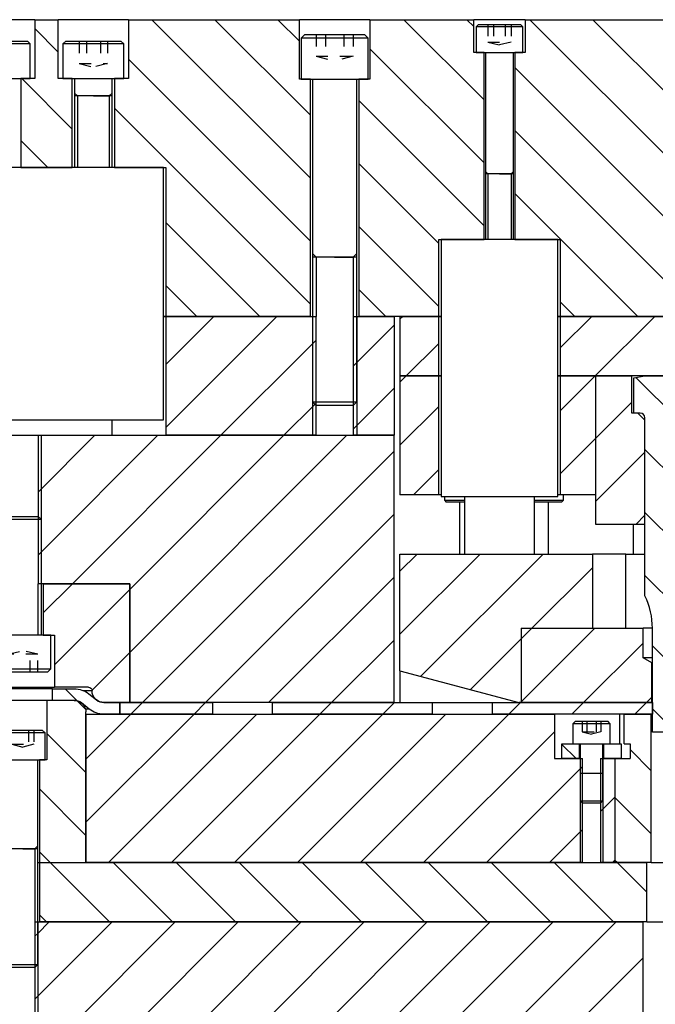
# Model space of a CAD drawing. Header units: inches. Extents: x 3 to 351, y 4 to 271.
# Tile 426 of 530: x 313.94 to 319.29, y 132.99 to 141.28. Entities that reach past the tile are written whole.
import ezdxf

# ---------------------------------------------------------------- set-up
doc = ezdxf.new("R2010")
doc.units = ezdxf.units.IN
doc.header["$LTSCALE"] = 0.5
doc.header["$MEASUREMENT"] = 0
doc.linetypes.add('HIDDEN', pattern=[0.225, 0.15, -0.075])
doc.layers.add('MFB', color=7, linetype='Continuous')

msp = doc.modelspace()

# ---------------------------------------------------------------- linework, layer by layer
at = {"layer": 'MFB', "color": 254, "linetype": 'Continuous'}
for p, q in [((314.0641, 141.2829), (313.4735, 141.2829)), ((314.0641, 141.2829), (314.0641, 140.7868)), ((314.0641, 141.2829), (314.2609, 141.2829)), ((314.2609, 141.0106), (314.0641, 141.2075)), ((314.2609, 141.0106), (314.0641, 141.2075)), ((314.2609, 140.7868), (314.2609, 141.2829)), ((314.8515, 141.2829), (314.2609, 141.2829)), ((314.8515, 141.2829), (314.8515, 140.7868)), ((314.8515, 141.2829), (316.2906, 141.2829)), ((316.3844, 139.9478), (315.0493, 141.2829)), ((316.3844, 139.9478), (315.0493, 141.2829)), ((316.3844, 140.4782), (315.5796, 141.2829)), ((316.3844, 140.4782), (315.5796, 141.2829)), ((316.2906, 141.1022), (316.11, 141.2829)), ((316.2906, 141.1022), (316.11, 141.2829)), ((316.2906, 140.7829), (316.2906, 141.2829)), ((316.8844, 141.2829), (316.2906, 141.2829)), ((316.8844, 141.2829), (316.8844, 140.7829)), ((316.8844, 141.2829), (317.7585, 141.2829)), ((317.8451, 140.6084), (317.1706, 141.2829)), ((317.8451, 140.6084), (317.1706, 141.2829)), ((317.7585, 141.2254), (317.701, 141.2829)), ((317.7585, 141.2254), (317.701, 141.2829)), ((317.7585, 141.0073), (317.7585, 141.2829)), ((318.1916, 141.2829), (317.7585, 141.2829)), ((318.1916, 141.2829), (318.1916, 141.0073)), ((318.1916, 141.2829), (320.6063, 141.2829)), ((320.575, 138.9392), (318.2313, 141.2829)), ((320.575, 138.9392), (318.2313, 141.2829)), ((320.575, 139.4695), (318.7616, 141.2829)), ((320.575, 139.4695), (318.7616, 141.2829)), ((317.8451, 140.0781), (316.8844, 141.0388)), ((317.8451, 140.0781), (316.8844, 141.0388)), ((317.8451, 141.0073), (317.7585, 141.0073)), ((317.8451, 139.4325), (317.8451, 141.0073)), ((318.1049, 141.0073), (318.1049, 139.4325)), ((318.1916, 141.0073), (318.1049, 141.0073)), ((316.3844, 139.4175), (314.8515, 140.9504)), ((316.3844, 139.4175), (314.8515, 140.9504)), ((320.201, 138.7829), (318.1049, 140.8789)), ((320.201, 138.7829), (318.1049, 140.8789)), ((313.946, 140.7868), (313.946, 140.0388)), ((314.0641, 140.7868), (313.946, 140.7868)), ((314.3791, 140.3622), (313.9544, 140.7868)), ((314.3791, 140.3622), (313.9544, 140.7868)), ((314.3791, 140.7868), (314.2609, 140.7868)), ((314.3791, 140.0388), (314.3791, 140.7868)), ((314.7334, 140.7868), (314.7334, 140.0388)), ((314.8515, 140.7868), (314.7334, 140.7868)), ((316.3844, 140.7829), (316.2906, 140.7829)), ((316.3844, 138.7829), (316.3844, 140.7829)), ((316.7906, 140.7829), (316.7906, 138.7829)), ((316.8844, 140.7829), (316.7906, 140.7829)), ((317.8451, 139.5478), (316.7906, 140.6022)), ((317.8451, 139.5478), (316.7906, 140.6022)), ((316.3844, 138.8872), (314.7334, 140.5382)), ((316.3844, 138.8872), (314.7334, 140.5382)), ((319.6706, 138.7829), (318.1049, 140.3486)), ((319.6706, 138.7829), (318.1049, 140.3486)), ((314.1721, 140.0388), (313.946, 140.2649)), ((314.1721, 140.0388), (313.946, 140.2649)), ((317.4632, 139.3993), (316.7906, 140.0719)), ((317.4632, 139.3993), (316.7906, 140.0719)), ((313.946, 140.0388), (314.3791, 140.0388)), ((314.7334, 140.0388), (315.1665, 140.0388)), ((315.1665, 140.0388), (315.1665, 138.7829)), ((319.1403, 138.7829), (318.1049, 139.8183)), ((319.1403, 138.7829), (318.1049, 139.8183)), ((315.9583, 138.7829), (315.1665, 139.5748)), ((315.9583, 138.7829), (315.1665, 139.5748)), ((317.4632, 138.869), (316.7906, 139.5416)), ((317.4632, 138.869), (316.7906, 139.5416)), ((317.4632, 139.4325), (317.8451, 139.4325)), ((317.4632, 138.7829), (317.4632, 139.4325)), ((318.1049, 139.4325), (318.4868, 139.4325)), ((318.4868, 139.4325), (318.4868, 138.7829)), ((315.428, 138.7829), (315.1665, 139.0444)), ((315.428, 138.7829), (315.1665, 139.0444)), ((317.019, 138.7829), (316.7906, 139.0112)), ((317.019, 138.7829), (316.7906, 139.0112)), ((318.61, 138.7829), (318.4868, 138.906)), ((318.61, 138.7829), (318.4868, 138.906)), ((315.1665, 138.7829), (315.1468, 138.7829)), ((316.3844, 138.7829), (315.1665, 138.7829)), ((317.4632, 138.7829), (316.7906, 138.7829)), ((317.4829, 138.7829), (317.4632, 138.7829)), ((318.4868, 138.7829), (318.4671, 138.7829)), ((320.6063, 138.7829), (318.4868, 138.7829)), ((316.3051, 133.6849), (314.063, 131.4428)), ((315.7748, 133.6849), (314.063, 131.9731)), ((315.2445, 133.6849), (314.063, 132.5035)), ((314.7141, 133.6849), (314.063, 133.0338)), ((316.3051, 133.6849), (314.063, 131.4428)), ((315.7748, 133.6849), (314.063, 131.9731)), ((315.2445, 133.6849), (314.063, 132.5035)), ((314.7141, 133.6849), (314.063, 133.0338)), ((314.063, 133.6849), (314.063, 131.1849)), ((314.063, 133.6849), (319.1844, 133.6849)), ((314.1838, 133.6849), (314.0875, 133.5886)), ((314.1838, 133.6849), (314.0875, 133.5886)), ((316.8355, 133.6849), (314.3355, 131.1849)), ((316.8355, 133.6849), (314.3355, 131.1849)), ((317.3658, 133.6849), (314.8658, 131.1849)), ((317.3658, 133.6849), (314.8658, 131.1849)), ((317.8961, 133.6849), (315.3961, 131.1849)), ((317.8961, 133.6849), (315.3961, 131.1849)), ((318.4264, 133.6849), (315.9264, 131.1849)), ((318.4264, 133.6849), (315.9264, 131.1849)), ((318.9568, 133.6849), (316.4568, 131.1849)), ((318.9568, 133.6849), (316.4568, 131.1849)), ((319.1844, 131.1849), (319.1844, 133.6849)), ((314.0875, 133.5886), (314.063, 133.5641)), ((319.1844, 133.3822), (316.9871, 131.1849)), ((319.1844, 133.3822), (316.9871, 131.1849))]:
    msp.add_line(p, q, dxfattribs=at)
at = {"layer": 'MFB', "color": 132, "linetype": 'Continuous'}
for p, q in [((317.7978, 141.2435), (317.7782, 141.2238)), ((318.1719, 141.2238), (317.7782, 141.2238)), ((317.7782, 141.2238), (317.7782, 141.0073)), ((317.7978, 141.2435), (318.1522, 141.2435)), ((318.1719, 141.2238), (318.1522, 141.2435)), ((318.1719, 141.0073), (318.1719, 141.2238)), ((316.3375, 141.1579), (316.3063, 141.1266)), ((316.3063, 141.1266), (316.3063, 140.7829)), ((316.8688, 141.1266), (316.3063, 141.1266)), ((316.3375, 141.1579), (316.8375, 141.1579)), ((316.8688, 141.1266), (316.8375, 141.1579)), ((316.8688, 140.7829), (316.8688, 141.1266)), ((314.0247, 141.0782), (313.5129, 141.0782)), ((313.5365, 141.1018), (314.0011, 141.1018)), ((314.0247, 141.0782), (314.0011, 141.1018)), ((314.0247, 140.7868), (314.0247, 141.0782)), ((314.3239, 141.1018), (314.3003, 141.0782)), ((314.8121, 141.0782), (314.3003, 141.0782)), ((314.3003, 141.0782), (314.3003, 140.7868)), ((314.3239, 141.1018), (314.7885, 141.1018)), ((314.8121, 141.0782), (314.7885, 141.1018)), ((314.8121, 140.7868), (314.8121, 141.0782)), ((317.7782, 141.0073), (318.1719, 141.0073)), ((317.8569, 141.0073), (317.8569, 139.9837)), ((318.0931, 139.9837), (318.0931, 141.0073)), ((313.5129, 140.7868), (314.0247, 140.7868)), ((314.3003, 140.7868), (314.8121, 140.7868)), ((314.3987, 140.7868), (314.3987, 140.6412)), ((314.7137, 140.6412), (314.7137, 140.7868)), ((316.3063, 140.7829), (316.8688, 140.7829)), ((316.4, 140.7829), (316.4, 139.2829)), ((316.775, 139.2829), (316.775, 140.7829)), ((314.7137, 140.6412), (314.3987, 140.6412)), ((314.3987, 140.6412), (314.3987, 140.0388)), ((314.7137, 140.0388), (314.7137, 140.6412)), ((318.0931, 139.9837), (317.8569, 139.9837)), ((317.8569, 139.9837), (317.8569, 139.4325)), ((318.0931, 139.4325), (318.0931, 139.9837)), ((316.775, 139.2829), (316.4, 139.2829)), ((316.4, 139.2829), (316.4, 138.0641)), ((316.775, 138.0641), (316.775, 139.2829)), ((315.1468, 138.7829), (315.1665, 138.7829)), ((316.0998, 138.7829), (315.1665, 137.8495)), ((315.5695, 138.7829), (315.1665, 138.3799)), ((316.0998, 138.7829), (315.1665, 137.8495)), ((315.5695, 138.7829), (315.1665, 138.3799)), ((315.1665, 138.7829), (315.1665, 137.7829)), ((315.1665, 138.7829), (316.4313, 138.7829)), ((316.4313, 137.7829), (316.4313, 138.7829)), ((316.7438, 138.7829), (316.7438, 137.7829)), ((316.7438, 138.7829), (317.0875, 138.7829)), ((317.0875, 138.7829), (317.0875, 137.7829)), ((317.0875, 138.7099), (316.775, 138.3974)), ((317.0875, 138.7099), (316.775, 138.3974)), ((316.4313, 138.584), (316.4, 138.5528)), ((316.4, 138.5528), (315.6302, 137.7829)), ((316.4, 138.5528), (315.6302, 137.7829)), ((316.775, 138.3974), (316.7438, 138.3662)), ((317.1908, 138.2829), (317.1375, 138.2296)), ((317.1908, 138.2829), (317.1375, 138.2296)), ((317.1375, 138.2829), (317.4632, 138.2829)), ((317.1375, 138.2829), (317.1375, 137.2829)), ((317.4632, 137.2829), (317.4632, 138.2829)), ((317.4632, 138.2829), (317.4829, 138.2829)), ((318.4671, 138.2829), (318.4868, 138.2829)), ((318.7818, 138.2829), (318.4868, 137.9879)), ((318.7818, 138.2829), (318.4868, 137.9879)), ((318.4868, 138.2829), (318.4868, 137.2829)), ((318.4868, 138.2829), (318.7875, 138.2829)), ((318.7875, 137.0329), (318.7875, 138.2829)), ((318.7875, 138.2829), (319.09, 138.2829)), ((318.7875, 137.2829), (318.7875, 138.2829)), ((319.09, 137.9704), (319.09, 138.2829)), ((317.0875, 138.1796), (316.7438, 137.8359)), ((317.0875, 138.1796), (316.7438, 137.8359)), ((316.4, 138.0641), (316.775, 138.0641)), ((316.4, 138.0641), (316.4313, 138.0329)), ((316.7438, 138.0329), (316.775, 138.0641)), ((319.09, 138.0608), (318.7875, 137.7583)), ((319.09, 138.0608), (318.7875, 137.7583)), ((316.4209, 138.0433), (316.1605, 137.7829)), ((316.4209, 138.0433), (316.1605, 137.7829)), ((316.4313, 138.0537), (316.4209, 138.0433)), ((316.7438, 138.0329), (316.4313, 138.0329)), ((317.4632, 138.025), (317.1375, 137.6993)), ((317.4632, 138.025), (317.1375, 137.6993)), ((319.14, 137.9704), (319.09, 137.9704)), ((319.2, 137.9104), (319.14, 137.9704)), ((319.2, 137.0329), (319.2, 137.9104)), ((316.4313, 137.7829), (315.1665, 137.7829)), ((317.0875, 137.7829), (316.7438, 137.7829)), ((318.7875, 137.7583), (318.4868, 137.4576)), ((318.7875, 137.7583), (318.4868, 137.4576)), ((319.2, 137.6405), (318.7875, 137.228)), ((319.2, 137.6405), (318.7875, 137.228)), ((317.4632, 137.4946), (317.2515, 137.2829)), ((317.4632, 137.4946), (317.2515, 137.2829)), ((317.4632, 137.2829), (317.1375, 137.2829)), ((317.4829, 137.2829), (317.4632, 137.2829)), ((318.4868, 137.2829), (318.4671, 137.2829)), ((318.7875, 137.2829), (318.4868, 137.2829)), ((314.1188, 137.0726), (313.8063, 137.0726)), ((313.834, 137.1004), (314.091, 137.1004)), ((314.1188, 137.0726), (314.091, 137.1004)), ((314.1188, 136.1004), (314.1188, 137.0726)), ((319.2, 137.1101), (319.1228, 137.0329)), ((319.2, 137.1101), (319.1228, 137.0329)), ((319.2, 137.0329), (318.7875, 137.0329)), ((314.1969, 136.1004), (313.7281, 136.1004)), ((314.1969, 135.8156), (314.1969, 136.1004)), ((313.7281, 135.8156), (314.1969, 135.8156)), ((314.1691, 135.7879), (313.7559, 135.7879)), ((314.1691, 135.7879), (314.1969, 135.8156)), ((318.614, 135.3749), (318.5938, 135.3546)), ((318.9063, 135.3546), (318.5938, 135.3546)), ((318.5938, 135.3546), (318.5938, 135.1849)), ((318.614, 135.3749), (318.886, 135.3749)), ((318.9063, 135.3546), (318.886, 135.3749)), ((318.9063, 135.1849), (318.9063, 135.3546)), ((314.15, 135.2764), (313.775, 135.2764)), ((313.7995, 135.3009), (314.1255, 135.3009)), ((314.15, 135.2764), (314.1255, 135.3009)), ((314.15, 135.0509), (314.15, 135.2764)), ((318.5938, 135.1849), (318.9063, 135.1849)), ((318.655, 135.1849), (318.655, 134.9349)), ((318.845, 134.9349), (318.845, 135.1849)), ((313.775, 135.0509), (314.15, 135.0509)), ((314.0875, 134.3009), (314.0875, 135.0509)), ((318.845, 134.9349), (318.655, 134.9349)), ((318.655, 134.9349), (318.655, 134.7051)), ((318.845, 134.7051), (318.845, 134.9349)), ((318.655, 134.7051), (318.845, 134.7051)), ((318.655, 134.7051), (318.6753, 134.6849)), ((318.8248, 134.6849), (318.6753, 134.6849)), ((318.8248, 134.6849), (318.845, 134.7051)), ((314.0875, 134.3009), (313.8375, 134.3009)), ((314.0875, 133.3254), (314.0875, 134.3009)), ((313.8375, 133.3254), (314.0875, 133.3254)), ((314.063, 133.3009), (313.862, 133.3009)), ((314.063, 133.3009), (314.0875, 133.3254))]:
    msp.add_line(p, q, dxfattribs=at)
at = {"layer": 'MFB', "color": 254, "linetype": 'HIDDEN'}
for p, q in [((317.8766, 141.2435), (317.8766, 141.0947)), ((317.9258, 141.2435), (317.9258, 141.0947)), ((318.0242, 141.2435), (318.0242, 141.0947)), ((318.0734, 141.2435), (318.0734, 141.0947)), ((316.4313, 141.1579), (316.4313, 140.9759)), ((316.5094, 141.1579), (316.5094, 140.9759)), ((316.6656, 141.1579), (316.6656, 140.9759)), ((316.7438, 141.1579), (316.7438, 140.9759)), ((314.4381, 141.1018), (314.4381, 140.9136)), ((314.4972, 141.1018), (314.4972, 140.9136)), ((314.6153, 141.1018), (314.6153, 140.9136)), ((314.6743, 141.1018), (314.6743, 140.9136)), ((317.8766, 141.0947), (318.0734, 141.0947)), ((317.8766, 141.0947), (317.975, 141.0701)), ((318.0734, 141.0947), (317.975, 141.0701)), ((316.4313, 140.9759), (316.7438, 140.9759)), ((316.4313, 140.9759), (316.5875, 140.9368)), ((316.7438, 140.9759), (316.5875, 140.9368)), ((314.4381, 140.9136), (314.6743, 140.9136)), ((314.4381, 140.9136), (314.5562, 140.8841)), ((314.6743, 140.9136), (314.5562, 140.8841)), ((313.8375, 135.9389), (313.9625, 135.9701)), ((314.0875, 135.9389), (313.8375, 135.9389)), ((314.0875, 135.9389), (313.9625, 135.9701)), ((314.025, 135.7879), (314.025, 135.9389)), ((314.0875, 135.7879), (314.0875, 135.9389)), ((318.6719, 135.3749), (318.6719, 135.2849)), ((318.711, 135.3749), (318.711, 135.2849)), ((318.7891, 135.3749), (318.7891, 135.2849)), ((318.8281, 135.3749), (318.8281, 135.2849)), ((314.0094, 135.3009), (314.0094, 135.1809)), ((314.0563, 135.3009), (314.0563, 135.1809)), ((318.6719, 135.2849), (318.8281, 135.2849)), ((318.6719, 135.2849), (318.75, 135.2654)), ((318.8281, 135.2849), (318.75, 135.2654)), ((313.8688, 135.1809), (314.0563, 135.1809)), ((313.8688, 135.1809), (313.9625, 135.1574)), ((314.0563, 135.1809), (313.9625, 135.1574))]:
    msp.add_line(p, q, dxfattribs=at)
at = {"layer": 'MFB', "color": 2, "linetype": 'Continuous'}
for p, q in [((314.3987, 140.6648), (314.4224, 140.6412)), ((314.4224, 140.6412), (314.4224, 140.0388)), ((314.5562, 140.6412), (314.4224, 140.6412)), ((314.5562, 140.6412), (314.6901, 140.6412)), ((314.7137, 140.6648), (314.6901, 140.6412)), ((314.6901, 140.6412), (314.6901, 140.0388)), ((317.8569, 140.0034), (317.8766, 139.9837)), ((317.8766, 139.9837), (317.8766, 139.4325)), ((317.975, 139.9837), (317.8766, 139.9837)), ((317.975, 139.9837), (318.0734, 139.9837)), ((318.0931, 140.0034), (318.0734, 139.9837)), ((318.0734, 139.9837), (318.0734, 139.4325)), ((316.4, 139.3141), (316.4313, 139.2829)), ((316.775, 139.3141), (316.7438, 139.2829)), ((316.4313, 139.2829), (316.4313, 138.7829)), ((316.5875, 139.2829), (316.4313, 139.2829)), ((316.5875, 139.2829), (316.7438, 139.2829)), ((316.7438, 139.2829), (316.7438, 138.7829)), ((316.4, 138.7829), (316.4, 137.7829)), ((316.775, 138.7829), (316.775, 137.7829)), ((314.1188, 136.5329), (314.1188, 137.7829)), ((314.091, 136.1004), (314.091, 136.5329)), ((318.655, 135.0599), (318.655, 134.1849)), ((318.845, 135.0599), (318.845, 134.1849)), ((314.0875, 134.3254), (314.063, 134.3009)), ((313.9625, 134.3009), (313.862, 134.3009)), ((313.9625, 134.3009), (314.063, 134.3009)), ((314.063, 134.3009), (314.063, 133.6849)), ((314.0875, 133.6849), (314.0875, 131.1849))]:
    msp.add_line(p, q, dxfattribs=at)
at = {"layer": 'MFB', "color": 96, "linetype": 'Continuous'}
for p, q in [((315.1468, 140.0388), (313.1783, 140.0388)), ((315.1468, 137.9128), (315.1468, 140.0388)), ((318.4671, 139.4325), (317.4829, 139.4325)), ((317.4829, 139.4325), (317.4829, 137.2671)), ((318.4671, 137.2671), (318.4671, 139.4325)), ((313.1783, 137.9128), (315.1468, 137.9128)), ((314.7137, 137.7829), (314.7137, 137.9128)), ((313.6113, 137.7829), (314.7137, 137.7829)), ((317.4829, 137.2671), (318.4671, 137.2671)), ((317.6797, 137.2671), (317.6797, 136.7829)), ((318.2703, 136.7829), (318.2703, 137.2671)), ((317.6797, 136.7829), (318.2703, 136.7829)), ((319.0375, 136.1579), (319.0375, 136.7829)), ((314.473, 135.6329), (314.5451, 135.6329)), ((314.5451, 135.6319), (314.4752, 135.6319)), ((314.5213, 135.4779), (314.4903, 135.4779))]:
    msp.add_line(p, q, dxfattribs=at)
at = {"layer": 'MFB', "color": 9, "linetype": 'Continuous'}
for p, q in [((317.1605, 138.7829), (317.1375, 138.7599)), ((317.1605, 138.7829), (317.1375, 138.7599)), ((317.1375, 138.7829), (317.4632, 138.7829)), ((317.1375, 138.7829), (317.1375, 138.2829)), ((317.4632, 138.7829), (317.4829, 138.7829)), ((317.4632, 138.2829), (317.4632, 138.7829)), ((318.4671, 138.7829), (318.4868, 138.7829)), ((318.7515, 138.7829), (318.4868, 138.5183)), ((318.7515, 138.7829), (318.4868, 138.5183)), ((318.4868, 138.7829), (318.4868, 138.2829)), ((318.4868, 138.7829), (320.5594, 138.7829)), ((319.2818, 138.7829), (318.7818, 138.2829)), ((319.2818, 138.7829), (318.7818, 138.2829)), ((317.4632, 138.5553), (317.1908, 138.2829)), ((317.4632, 138.5553), (317.1908, 138.2829)), ((317.4632, 138.2829), (317.1375, 138.2829)), ((317.4829, 138.2829), (317.4632, 138.2829)), ((318.4868, 138.2829), (318.4671, 138.2829)), ((320.5594, 138.2829), (318.4868, 138.2829)), ((319.106, 138.2663), (319.2, 138.2829)), ((319.106, 137.9704), (319.106, 138.2663)), ((319.825, 137.5679), (319.1235, 138.2694)), ((319.825, 137.5679), (319.1235, 138.2694)), ((319.2, 138.2829), (319.825, 138.2829)), ((319.16, 137.9704), (319.106, 137.9704)), ((319.2, 136.4303), (319.2, 137.9304)), ((319.825, 137.0375), (319.2, 137.6625)), ((319.825, 137.0375), (319.2, 137.6625)), ((317.5117, 137.2671), (317.5117, 137.2354)), ((317.5117, 137.2354), (317.5267, 137.2204)), ((317.5117, 137.2354), (317.6797, 137.2354)), ((318.2703, 137.2354), (318.5133, 137.2354)), ((318.4983, 137.2204), (318.5133, 137.2354)), ((318.5133, 137.2354), (318.5133, 137.2829)), ((317.6797, 137.2204), (317.5267, 137.2204)), ((317.6375, 137.2204), (317.6375, 136.7829)), ((318.4983, 137.2204), (318.2703, 137.2204)), ((318.3875, 136.7829), (318.3875, 137.2204)), ((319.825, 136.5072), (319.2, 137.1322)), ((319.825, 136.5072), (319.2, 137.1322)), ((319.1, 137.0329), (319.1, 136.7829)), ((319.7625, 136.0394), (319.2, 136.6019)), ((319.7625, 136.0394), (319.2, 136.6019)), ((314.3802, 136.5329), (314.1344, 136.2871)), ((314.3802, 136.5329), (314.1344, 136.2871)), ((314.1344, 136.5329), (314.1344, 136.1004)), ((314.1344, 136.5329), (314.8625, 136.5329)), ((314.8625, 136.4849), (314.2281, 135.8506)), ((314.8625, 136.4849), (314.2281, 135.8506)), ((314.8625, 136.5329), (314.8625, 135.5329)), ((318.7781, 136.1579), (318.1575, 135.5373)), ((318.2478, 136.1579), (318.1575, 136.0676)), ((318.7781, 136.1579), (318.1575, 135.5373)), ((318.2478, 136.1579), (318.1575, 136.0676)), ((318.1575, 136.1579), (318.1575, 135.5329)), ((318.1575, 136.1579), (319.1844, 136.1579)), ((319.1844, 135.9079), (319.1844, 136.1579)), ((319.2625, 136.1579), (319.1844, 136.1579)), ((319.2625, 135.2829), (319.2625, 136.1579)), ((314.1344, 136.1004), (314.2281, 136.1004)), ((314.2281, 136.1004), (314.2281, 135.6629)), ((319.1844, 136.0338), (318.6835, 135.5329)), ((319.1844, 136.0338), (318.6835, 135.5329)), ((319.7625, 135.509), (319.2625, 136.009)), ((319.7625, 135.509), (319.2625, 136.009)), ((314.8625, 135.9546), (314.5448, 135.6369)), ((314.8625, 135.9546), (314.5448, 135.6369)), ((319.2575, 135.8657), (319.1844, 135.9079)), ((319.2625, 135.9079), (319.1844, 135.9079)), ((319.2575, 135.5329), (319.2575, 135.8657)), ((319.2625, 135.8657), (319.2575, 135.8657)), ((313.6969, 135.6629), (314.2281, 135.6629)), ((314.5151, 135.6629), (314.2281, 135.6629)), ((314.5451, 135.6319), (314.5451, 135.6329)), ((319.2575, 135.5766), (319.2138, 135.5329)), ((319.2575, 135.5766), (319.2138, 135.5329)), ((314.1656, 135.5509), (313.7594, 135.5509)), ((314.1656, 135.5509), (314.1656, 135.0509)), ((314.3955, 135.5509), (314.1656, 135.5509)), ((314.4902, 135.478), (314.4207, 135.5476)), ((314.4902, 135.478), (314.4207, 135.5476)), ((314.8625, 135.5329), (314.6468, 135.5329)), ((319.2575, 135.5329), (318.1575, 135.5329)), ((314.4935, 134.1849), (314.4935, 135.4529)), ((315.4035, 135.4349), (314.4935, 134.5249)), ((314.8731, 135.4349), (314.4935, 135.0553)), ((315.4035, 135.4349), (314.4935, 134.5249)), ((314.8731, 135.4349), (314.4935, 135.0553)), ((314.4935, 135.4349), (314.4935, 134.1849)), ((314.4935, 135.4349), (318.4375, 135.4349)), ((315.9338, 135.4349), (314.6838, 134.1849)), ((315.9338, 135.4349), (314.6838, 134.1849)), ((316.4641, 135.4349), (315.2141, 134.1849)), ((316.4641, 135.4349), (315.2141, 134.1849)), ((316.9945, 135.4349), (315.7445, 134.1849)), ((316.9945, 135.4349), (315.7445, 134.1849)), ((317.5248, 135.4349), (316.2748, 134.1849)), ((317.5248, 135.4349), (316.2748, 134.1849)), ((318.0551, 135.4349), (316.8051, 134.1849)), ((318.0551, 135.4349), (316.8051, 134.1849)), ((318.4375, 135.4349), (318.4375, 135.0599)), ((318.9878, 135.1849), (318.9878, 135.4349)), ((319.025, 135.4349), (319.2525, 135.4349)), ((319.025, 135.1849), (319.025, 135.4349)), ((319.2525, 134.1849), (319.2525, 135.4349)), ((319.4583, 135.2829), (319.2625, 135.4787)), ((319.4583, 135.2829), (319.2625, 135.4787)), ((314.4935, 134.9444), (314.1656, 135.2723)), ((314.4935, 134.9444), (314.1656, 135.2723)), ((318.4375, 135.287), (317.3355, 134.1849)), ((318.4375, 135.287), (317.3355, 134.1849)), ((319.7625, 135.2829), (319.2625, 135.2829)), ((319.026, 135.1849), (319.025, 135.1859)), ((319.026, 135.1849), (319.025, 135.1859)), ((319.025, 135.1849), (319.075, 135.1849)), ((319.075, 135.1849), (319.075, 135.0599)), ((319.2525, 134.9584), (319.075, 135.1359)), ((319.2525, 134.9584), (319.075, 135.1359)), ((314.1031, 135.0509), (314.1031, 134.1849)), ((314.1656, 135.0509), (314.1031, 135.0509)), ((318.4375, 135.0599), (318.6753, 135.0599)), ((318.6753, 134.9944), (318.655, 134.9741)), ((318.6753, 134.1849), (318.6753, 135.0599)), ((318.8248, 135.0599), (318.8248, 134.1849)), ((318.8248, 135.0599), (318.95, 135.0599)), ((318.95, 134.1849), (318.95, 135.0599)), ((318.95, 135.0599), (319.075, 135.0599)), ((318.95, 134.1849), (318.95, 135.0599)), ((318.655, 134.9741), (317.8658, 134.1849)), ((318.655, 134.9741), (317.8658, 134.1849)), ((314.4935, 134.4141), (314.1031, 134.8045)), ((314.4935, 134.4141), (314.1031, 134.8045)), ((318.95, 134.7388), (318.8248, 134.6136)), ((318.95, 134.7388), (318.8248, 134.6136)), ((319.2525, 134.428), (318.95, 134.7305)), ((319.2525, 134.428), (318.95, 134.7305)), ((318.6753, 134.4641), (318.3961, 134.1849)), ((318.6753, 134.4641), (318.3961, 134.1849)), ((314.1924, 134.1849), (314.1031, 134.2741)), ((314.1924, 134.1849), (314.1031, 134.2741)), ((314.0875, 134.1849), (314.1031, 134.1849)), ((314.0875, 134.1849), (314.1031, 134.1849)), ((314.1031, 134.1849), (314.1031, 133.6849)), ((314.1031, 134.1849), (319.2156, 134.1849)), ((314.1031, 134.1849), (314.4935, 134.1849)), ((314.6924, 133.6849), (314.1924, 134.1849)), ((314.6924, 133.6849), (314.1924, 134.1849)), ((318.6753, 134.1849), (314.4935, 134.1849)), ((315.2227, 133.6849), (314.7227, 134.1849)), ((315.2227, 133.6849), (314.7227, 134.1849)), ((315.753, 133.6849), (315.253, 134.1849)), ((315.753, 133.6849), (315.253, 134.1849)), ((316.2834, 133.6849), (315.7834, 134.1849)), ((316.2834, 133.6849), (315.7834, 134.1849)), ((316.8137, 133.6849), (316.3137, 134.1849)), ((316.8137, 133.6849), (316.3137, 134.1849)), ((317.344, 133.6849), (316.844, 134.1849)), ((317.344, 133.6849), (316.844, 134.1849)), ((317.8743, 133.6849), (317.3743, 134.1849)), ((317.8743, 133.6849), (317.3743, 134.1849)), ((318.4047, 133.6849), (317.9047, 134.1849)), ((318.4047, 133.6849), (317.9047, 134.1849)), ((318.935, 133.6849), (318.435, 134.1849)), ((318.935, 133.6849), (318.435, 134.1849)), ((318.95, 134.1849), (318.8248, 134.1849)), ((318.95, 134.2085), (318.9264, 134.1849)), ((318.95, 134.2085), (318.9264, 134.1849)), ((318.9653, 134.1849), (318.95, 134.2002)), ((318.9653, 134.1849), (318.95, 134.2002)), ((319.2525, 134.1849), (318.95, 134.1849)), ((319.2156, 133.9346), (318.9653, 134.1849)), ((319.2156, 133.9346), (318.9653, 134.1849)), ((319.2156, 133.6849), (319.2156, 134.1849)), ((319.2525, 134.1849), (319.7725, 134.1849)), ((314.162, 133.6849), (314.1031, 133.7438)), ((314.162, 133.6849), (314.1031, 133.7438)), ((319.2156, 133.6849), (314.1031, 133.6849)), ((319.2156, 133.6849), (319.8094, 133.6849))]:
    msp.add_line(p, q, dxfattribs=at)
at = {"layer": 'MFB', "color": 190, "linetype": 'Continuous'}
for p, q in [((314.5695, 137.7829), (314.091, 137.3044)), ((314.5695, 137.7829), (314.091, 137.3044)), ((314.091, 137.7829), (314.091, 136.5329)), ((314.091, 137.7829), (317.0875, 137.7829)), ((315.0998, 137.7829), (314.1188, 136.8018)), ((315.0998, 137.7829), (314.1188, 136.8018)), ((315.6302, 137.7829), (314.3802, 136.5329)), ((315.6302, 137.7829), (314.3802, 136.5329)), ((316.6908, 137.7829), (314.8625, 135.9546)), ((316.1605, 137.7829), (314.8625, 136.4849)), ((316.6908, 137.7829), (314.8625, 135.9546)), ((316.1605, 137.7829), (314.8625, 136.4849)), ((317.0875, 135.5329), (317.0875, 137.7829)), ((317.0875, 137.6493), (314.9711, 135.5329)), ((317.0875, 137.6493), (314.9711, 135.5329)), ((317.0875, 137.1189), (315.5015, 135.5329)), ((317.0875, 137.1189), (315.5015, 135.5329)), ((314.1188, 136.8018), (314.091, 136.7741)), ((317.8121, 136.7829), (317.1375, 136.1083)), ((317.2818, 136.7829), (317.1375, 136.6386)), ((317.8121, 136.7829), (317.1375, 136.1083)), ((317.2818, 136.7829), (317.1375, 136.6386)), ((317.1375, 135.8008), (317.1375, 136.7829)), ((317.1375, 136.7829), (318.7575, 136.7829)), ((318.3425, 136.7829), (317.3133, 135.7537)), ((318.3425, 136.7829), (317.3133, 135.7537)), ((318.7575, 136.7829), (318.7575, 136.1579)), ((319.0375, 136.7829), (318.7575, 136.7829)), ((319.0375, 136.7829), (319.2, 136.7829)), ((318.7575, 136.6676), (318.2478, 136.1579)), ((318.7575, 136.6676), (318.2478, 136.1579)), ((317.0875, 136.5886), (316.0318, 135.5329)), ((317.0875, 136.5886), (316.0318, 135.5329)), ((314.8625, 136.5329), (314.091, 136.5329)), ((314.8625, 135.5329), (314.8625, 136.5329)), ((318.1575, 136.1579), (318.7575, 136.1579)), ((318.1575, 136.1579), (318.1575, 135.5329)), ((318.1575, 136.0676), (317.7316, 135.6417)), ((318.1575, 136.0676), (317.7316, 135.6417)), ((317.0875, 136.0583), (316.5621, 135.5329)), ((317.0875, 136.0583), (316.5621, 135.5329)), ((317.1375, 135.8008), (318.1375, 135.5329)), ((317.1375, 135.8008), (317.1375, 135.5329)), ((317.0875, 135.5329), (314.8625, 135.5329)), ((318.1575, 135.5329), (318.1375, 135.5329)), ((318.1575, 135.5373), (318.1531, 135.5329)), ((318.1575, 135.5373), (318.1531, 135.5329))]:
    msp.add_line(p, q, dxfattribs=at)
at = {"layer": 'MFB', "color": 11, "linetype": 'Continuous'}
for p, q in [((314.2125, 135.6489), (313.7125, 135.6489)), ((314.2125, 135.5509), (314.2125, 135.6489)), ((314.2125, 135.6489), (314.3955, 135.6489)), ((314.4207, 135.5476), (314.3194, 135.6489)), ((314.4207, 135.5476), (314.3194, 135.6489)), ((314.5177, 135.6061), (314.5824, 135.5545)), ((314.3955, 135.5509), (314.2125, 135.5509)), ((314.4207, 135.5476), (314.4207, 135.5476)), ((314.4207, 135.5476), (314.4207, 135.5476)), ((314.5213, 135.4779), (314.4566, 135.5295)), ((314.6441, 135.5329), (314.7794, 135.5329)), ((314.7794, 135.5329), (314.7794, 135.4349)), ((314.7794, 135.4349), (314.6441, 135.4349))]:
    msp.add_line(p, q, dxfattribs=at)
at = {"layer": 'MFB', "color": 30, "linetype": 'Continuous'}
for p, q in [((314.7794, 135.4349), (314.7794, 135.5329)), ((314.7794, 135.5329), (315.5625, 135.5329)), ((314.9711, 135.5329), (314.8731, 135.4349)), ((314.9711, 135.5329), (314.8731, 135.4349)), ((315.5015, 135.5329), (315.4035, 135.4349)), ((315.5015, 135.5329), (315.4035, 135.4349)), ((315.5625, 135.4349), (315.5625, 135.5329)), ((316.0625, 135.5329), (316.0625, 135.4349)), ((316.0625, 135.5329), (317.4125, 135.5329)), ((316.5621, 135.5329), (316.4641, 135.4349)), ((316.5621, 135.5329), (316.4641, 135.4349)), ((317.0925, 135.5329), (316.9945, 135.4349)), ((317.0925, 135.5329), (316.9945, 135.4349)), ((317.4125, 135.4349), (317.4125, 135.5329)), ((317.4125, 135.5329), (317.9125, 135.5329)), ((317.9125, 135.5329), (317.9125, 135.4349)), ((317.9125, 135.5329), (319.2625, 135.5329)), ((318.1531, 135.5329), (318.0551, 135.4349)), ((318.1531, 135.5329), (318.0551, 135.4349)), ((318.6835, 135.5329), (318.5855, 135.4349)), ((318.6835, 135.5329), (318.5855, 135.4349)), ((319.2138, 135.5329), (319.1158, 135.4349)), ((319.2138, 135.5329), (319.1158, 135.4349)), ((319.2625, 135.5329), (319.2625, 135.4349)), ((315.5625, 135.4349), (314.7794, 135.4349)), ((317.4125, 135.4349), (316.0625, 135.4349)), ((319.2625, 135.4349), (317.9125, 135.4349))]:
    msp.add_line(p, q, dxfattribs=at)
at = {"layer": 'MFB', "color": 18, "linetype": 'Continuous'}
for p, q in [((318.5, 135.0599), (318.5, 135.1849)), ((318.5, 135.1849), (318.6485, 135.1849)), ((318.6207, 135.0599), (318.5, 135.1805)), ((318.6207, 135.0599), (318.5, 135.1805)), ((318.6485, 135.0599), (318.6485, 135.1849)), ((318.8516, 135.1849), (318.8516, 135.0599)), ((318.8516, 135.1849), (319, 135.1849)), ((319, 135.1849), (319, 135.0599)), ((318.6485, 135.0599), (318.5, 135.0599)), ((319, 135.0599), (318.8516, 135.0599))]:
    msp.add_line(p, q, dxfattribs=at)
at = {"layer": 'MFB', "color": 9, "linetype": 'Continuous'}
for centre, radius, end in [((319.16, 137.9304), 0.04, 90), ((318.6375, 136.1579), 0.625, 25.84193)]:
    msp.add_arc(centre, radius, 0, end, dxfattribs=at)
at = {"layer": 'MFB', "color": 9, "linetype": 'Continuous', "extrusion": (0, 0, -1)}
for centre, radius, start, end in [((-314.5151, 135.6329), 0.03, 90, 180), ((-314.6441, 135.6319), 0.099, 268.42564, 0), ((-314.3955, 135.4529), 0.098, 90, 180)]:
    msp.add_arc(centre, radius, start, end, dxfattribs=at)
at = {"layer": 'MFB', "color": 11, "linetype": 'Continuous', "extrusion": (0, 0, -1)}
for centre, radius, start, end in [((-314.3955, 135.4529), 0.196, 90, 128.57938), ((-314.6441, 135.6319), 0.197, 270, 308.57938)]:
    msp.add_arc(centre, radius, start, end, dxfattribs=at)
at = {"layer": 'MFB', "color": 11, "linetype": 'Continuous'}
for centre, radius, start, end in [((314.3955, 135.4529), 0.098, 51.42062, 90), ((314.6441, 135.6319), 0.099, 231.42062, 270)]:
    msp.add_arc(centre, radius, start, end, dxfattribs=at)

doc.saveas('drawing.dxf')
